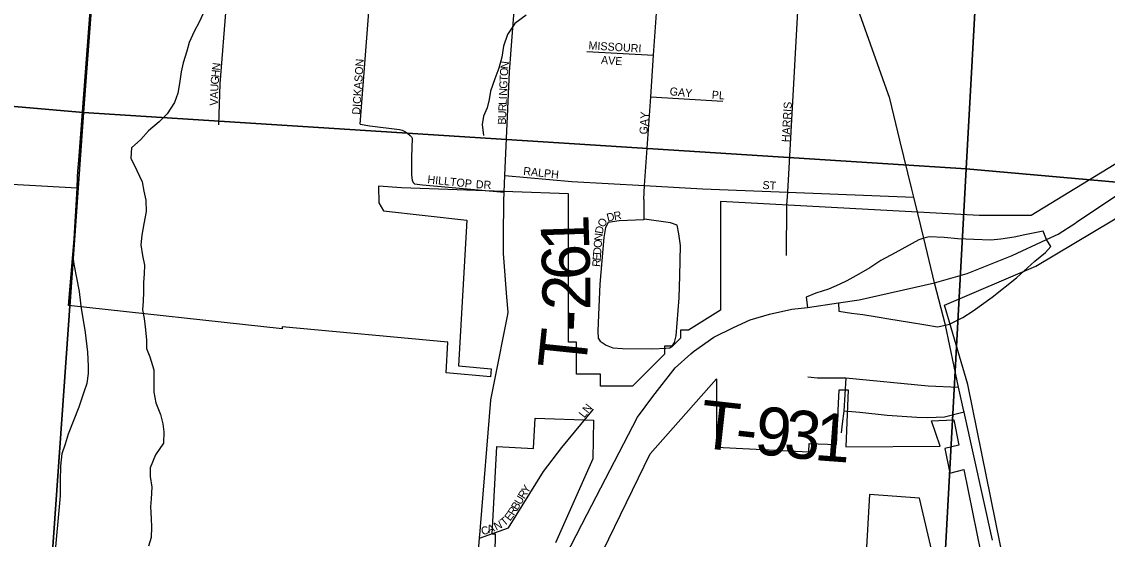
# Model space of a CAD drawing. Extents: x 1715311 to 2083412, y 146837 to 553079.
# Drawn here: x 1926526 to 1933310, y 376689 to 379920 of the extents above; entities that cross this region are included whole.
import ezdxf

# ---------------------------------------------------------------- set-up
doc = ezdxf.new("R2010")
doc.units = 0
for name, color, linetype in [('GM_X_City_Street', 7, 'Continuous'), ('GM_X_City_Street_Text', 7, 'Continuous'), ('GM_X_Corporation', 7, 'Continuous'), ('GM_X_Interchange_Ramps', 7, 'Continuous'), ('GM_X_Minor_River', 7, 'Continuous'), ('GM_X_Section', 7, 'Continuous'), ('GM_X_State_Route', 7, 'Continuous'), ('GM_X_Township_Road', 7, 'Continuous'), ('GM_X_Township_Road_Text', 7, 'Continuous')]:
    doc.layers.add(name, color=color, linetype=linetype)

msp = doc.modelspace()

# ---------------------------------------------------------------- linework, layer by layer
at = {"layer": 'GM_X_City_Street'}
for points in [[(1928640.1, 379280.5), (1928715.7, 380251.8), (1928746.5, 380607.7), (1928863.1, 381956.2)], [(1929540.4, 378855.4), (1929545.1, 378958.7), (1929574.5, 379607.4), (1929645.9, 380536), (1929697.2, 381201.5), (1929746.3, 381880), (1929747.5, 381897), (1929751.9, 381953.1)], [(1930412.6, 378809.2), (1930418.6, 378896.6), (1930456.9, 379450), (1930474.8, 379710), (1930493, 379973.2), (1930526.1, 380482.9), (1930549.7, 380846.3), (1930549.8, 380846.8)], [(1931308.1, 378774), (1931312.7, 378856.1), (1931401.8, 380439.4), (1931423.1, 380817.7)], [(1927757.9, 379276.5), (1927766.7, 379532.1), (1927805.2, 380027.6), (1927818.1, 380164.3)], [(1930057.6, 379734.6), (1930474.8, 379710)], [(1930456.9, 379450), (1930907.2, 379423.2)], [(1928640.1, 379280.5), (1928701.5, 379270.5), (1928885.8, 379245.8), (1928903.3, 379243), (1928920.3, 379235), (1928936.2, 379224.8), (1928953.2, 379209.5), (1928962.3, 379201), (1928966.3, 379192.3), (1928961.2, 379074), (1928962.2, 378962.3), (1928966.8, 378930.5), (1928972.5, 378916.4), (1928980.4, 378907.7), (1929030.3, 378901), (1929540.4, 378855.4)], [(1929545.1, 378958.7), (1929963.2, 378921.1), (1930418.6, 378896.6), (1930780.3, 378877.1), (1931312.7, 378856.1), (1932100.1, 378825)], [(1930412.6, 378809.2), (1930413.8, 378683.3), (1930258.9, 378677.2), (1930191.3, 378665.4), (1930173, 378635.5), (1930163.2, 378571.7), (1930138.7, 378282.1), (1930130.8, 378089.7), (1930126.4, 377987.7), (1930128.8, 377943.2), (1930141.1, 377926.3), (1930177.9, 377899.3), (1930219.6, 377884.6), (1930281, 377879.7), (1930469.9, 377877.2), (1930550.5, 377881.4), (1930551.3, 377881.5)], [(1930551.3, 377881.5), (1930575.6, 377882.8), (1930590.1, 377894.4), (1930604.9, 377916.5), (1930614.7, 377958.2), (1930634.3, 378196.2), (1930639.2, 378333.7), (1930641.7, 378522.6), (1930631.9, 378596.2), (1930622.2, 378649), (1930580.3, 378665), (1930417.8, 378687.3)], [(1931675.1, 377695.6), (1931663.3, 377488.5), (1931653.1, 377408.7), (1931646.3, 377352.7)], [(1929387.2, 376694.4), (1929568.4, 376759.5), (1929786.7, 377110.7), (1929901.6, 377260.8), (1930099.3, 377501.7)]]:
    msp.add_lwpolyline(points, dxfattribs=at)
at = {"layer": 'GM_X_Corporation'}
for points in [[(1935144.8, 380120.2), (1932834.3, 378709.2), (1932509.1, 378709.2), (1930893.6, 378796.4), (1930893.6, 378118.4), (1930693.6, 377993.4), (1930643.6, 377993.4), (1930643.6, 377943.4), (1930593.6, 377893.4), (1930543.6, 377893.4), (1930543.6, 377843.4), (1930343.6, 377643.4), (1930143.6, 377643.4), (1930143.6, 377718.4), (1929993.6, 377718.4), (1929993.6, 377918.4), (1929943.6, 377918.4), (1929943.6, 378845), (1928899.1, 378882), (1928756.2, 378893.8), (1928757.6, 378789.8), (1928786, 378738), (1929306.9, 378681.2), (1929255.5, 377770.6), (1929459.7, 377751.9), (1929455.1, 377702.1), (1929178.3, 377727.5), (1929189.1, 377919.2), (1928154.4, 378013.9), (1928153.6, 378002.9), (1926819.5, 378148.6), (1926854.9, 378564.4), (1926871.9, 378880.9), (1925230.6, 378971)], [(1932670.3, 376516.1), (1932439.1, 377654.7), (1932292, 378149.5), (1932862.8, 378393.6), (1934308.3, 379254.9)], [(1930157.3, 376615), (1930453, 377221.9), (1930868, 377689.4), (1930868, 377263.1), (1931443.9, 377235.1), (1931447.4, 377285.9), (1931618.3, 377280.1), (1931633.4, 377621), (1931691.1, 377621), (1931676.1, 377266.2), (1932265.1, 377269.7), (1932211.2, 377428.6), (1932350.5, 377433.7), (1932382.4, 377276.6), (1932294, 377254.7), (1932324.6, 377102.1), (1932413.5, 377123.7), (1932494.6, 376724.1), (1932540.1, 376500.4)], [(1929482.9, 376483), (1929486.3, 376720.4), (1929466.3, 376720.7), (1929495, 377266.8), (1929724.7, 377254.7), (1929734.6, 377444.5), (1930099.3, 377432.9), (1930094.3, 377191.6), (1929862.3, 376665.7)], [(1932266.9, 376385.7), (1932135.2, 376945), (1931823.4, 376968.1), (1931782.7, 376237.3)]]:
    msp.add_lwpolyline(points, dxfattribs=at)
at = {"layer": 'GM_X_Interchange_Ramps'}
for points in [[(1932930.6, 378559.7), (1932909.5, 378611.7), (1932794.6, 378588.2), (1932728.4, 378574.6), (1932644.3, 378562.3), (1932581.8, 378555.1), (1932474.7, 378560.8), (1932376.6, 378563.6), (1932289.7, 378573.4), (1932195.8, 378576.2), (1932163.5, 378568.4)], [(1932163.5, 378568.4), (1932132.2, 378558.4), (1931984.4, 378477.5), (1931895.2, 378427.9), (1931825.7, 378383.7), (1931756.6, 378343.6), (1931682, 378302.5), (1931634.4, 378279.2), (1931567.2, 378250.2), (1931487.8, 378225.9), (1931428.1, 378200.7), (1931435.6, 378135.8)], [(1932297.7, 378025.4), (1932323.1, 378030.9), (1932406.7, 378072), (1932470.5, 378114.6), (1932591, 378199.6), (1932742.6, 378321.6), (1932857.3, 378424.8), (1932923.2, 378479.4), (1932956.3, 378516.3), (1932930.6, 378559.7)], [(1931630.4, 378165.1), (1931631.6, 378112), (1931711.8, 378099.9), (1931781.8, 378091.5), (1931871.4, 378077.5), (1931945.2, 378064.4), (1932073.9, 378044.8), (1932175.6, 378027.1), (1932249.4, 378013.9), (1932297.7, 378025.4)]]:
    msp.add_lwpolyline(points, dxfattribs=at)
at = {"layer": 'GM_X_Minor_River'}
for points in [[(1927659.4, 379970.6), (1927635.1, 379916.7), (1927604.7, 379858.8), (1927572.3, 379788.9), (1927557.9, 379735), (1927535.5, 379663), (1927523.1, 379607.1), (1927512.6, 379533), (1927502.2, 379473), (1927479.8, 379415.1), (1927435.4, 379345.3), (1927385.1, 379295.6), (1927318.8, 379238), (1927270.5, 379184.3), (1927212.2, 379132.6), (1927207.7, 379068.5), (1927245.2, 378990.2), (1927278.6, 378919.9), (1927290.2, 378861.7), (1927301.8, 378805.6), (1927303.4, 378735.5), (1927288.8, 378657.5)], [(1929677.3, 379961.1), (1929607, 379909.5), (1929560.6, 379839.8), (1929536.1, 379767.8), (1929525.6, 379697.8), (1929507.2, 379629.9), (1929482.8, 379562), (1929456.3, 379486), (1929447.9, 379434), (1929433.6, 379382.1), (1929411.3, 379330.2), (1929402.9, 379278.2), (1929412.4, 379210)], [(1927288.8, 378657.5), (1927276.4, 378587.5), (1927270, 378527.5), (1927281.5, 378459.3), (1927293.1, 378399.2), (1927290.7, 378345.1), (1927286.3, 378291.1), (1927287.9, 378231), (1927285.6, 378175), (1927281.2, 378120.9), (1927290.8, 378066.8), (1927300.3, 377996.6), (1927305.9, 377930.5), (1927305.5, 377878.5), (1927327.2, 377828.3), (1927352.6, 377746), (1927351.6, 377607.8), (1927365.1, 377539.7), (1927392.6, 377467.4), (1927408.2, 377409.2), (1927413.9, 377359.1), (1927411.4, 377289), (1927362.9, 377215.3), (1927328.4, 377135.4), (1927328.1, 377081.4), (1927339.6, 377013.2), (1927335.1, 376941.1), (1927330.8, 376891.1), (1927334.3, 376819), (1927337.9, 376764.9), (1927335.4, 376698.8), (1927319.1, 376644.9)]]:
    msp.add_lwpolyline(points, dxfattribs=at)
at = {"layer": 'GM_X_Section'}
for points in [[(1921387.4, 385205.6), (1927315.1, 384705.4), (1926912.1, 379353.7), (1920992.4, 379865.9)], [(1927315.1, 384705.4), (1932723, 384338.3), (1932428, 379000.4), (1926912.1, 379353.7)], [(1938087, 383865.5), (1937617.3, 378541.2), (1932428, 379000.4), (1932723, 384338.3)], [(1920992.4, 379865.9), (1926912.1, 379353.7), (1926539.2, 374077.9), (1926287.1, 374098.4), (1920577.5, 374582.2)], [(1926912.1, 379353.7), (1932428, 379000.4), (1932139, 373684.4), (1931589, 373719.5), (1926539.2, 374077.9)], [(1932428, 379000.4), (1937617.3, 378541.2), (1937153.6, 373248.9), (1936715.6, 373285.2), (1932139, 373684.4)]]:
    msp.add_lwpolyline(points, close=True, dxfattribs=at)
at = {"layer": 'GM_X_State_Route'}
for points in [[(1932013.5, 379180), (1931949.8, 379441), (1931598.8, 380430.3), (1931588.1, 380454), (1931423.1, 380817.7), (1930987.7, 381777.7), (1930972.9, 381810.3)], [(1933113, 378664.7), (1933116.8, 378667.2), (1933675.3, 379039.7), (1934350.2, 379487.3), (1935310.4, 380121.2), (1935352.5, 380148.9), (1935644.9, 380342.2), (1936372.2, 380823)], [(1926877.1, 378987.3), (1926882.4, 379055.5), (1926966.6, 380155.1)], [(1932088.1, 378874.1), (1932013.5, 379180)], [(1926871.9, 378880.9), (1926874.5, 378952.2), (1926877.1, 378987.3)], [(1926855.6, 378571.5), (1926871.9, 378880.9)], [(1932125.8, 378721.3), (1932100.1, 378825), (1932088.1, 378874.1)], [(1932229.2, 378289.8), (1932163.5, 378568.4), (1932125.8, 378721.3)], [(1932229.2, 378289.8), (1932433.5, 378348.5), (1932715, 378459.4), (1932930.6, 378559.7), (1933002.9, 378593.3), (1933113, 378664.7)], [(1926896, 378162.7), (1926888.2, 378234.5), (1926853.1, 378405.6), (1926849.1, 378436.2), (1926850.6, 378476.3), (1926855.6, 378571.5)], [(1930708, 377846.9), (1930723, 377860.1), (1930850.2, 377950.5), (1930974.1, 378010.8), (1931077.9, 378057.7), (1931198.4, 378094.5), (1931339, 378124.6), (1931435.6, 378135.8), (1931630.4, 378165.1), (1931758.6, 378184.3), (1932229.2, 378289.8)], [(1932413.4, 377487.8), (1932380.8, 377639.1), (1932297.7, 378025.4), (1932229.2, 378289.8)], [(1926618.9, 375320.8), (1926769.1, 376959.9), (1926769.1, 377053.9), (1926770.9, 377144), (1926779.9, 377223.6), (1926799.2, 377284), (1926818.4, 377346.9), (1926884.2, 377514.3), (1926916.6, 377608.3), (1926936.1, 377663.4), (1926944.3, 377722.9), (1926944.3, 377769.2), (1926938.7, 377856.9), (1926924.1, 377979.5), (1926898.1, 378143.5), (1926896, 378162.7)], [(1929386.7, 375955), (1929462.3, 376014.9), (1929624.3, 376160.5), (1929768.2, 376338.3), (1929887.8, 376513.4), (1930058.5, 376845.6), (1930374.8, 377451.7), (1930469.8, 377580.7), (1930609.2, 377759.7), (1930708, 377846.9)], [(1932592.3, 376682.6), (1932414.5, 377482.9), (1932413.4, 377487.8)]]:
    msp.add_lwpolyline(points, dxfattribs=at)
at = {"layer": 'GM_X_Township_Road'}
for points in [[(1929393, 376765.8), (1929457.3, 377555.9), (1929457.4, 377559.7), (1929477.9, 377663), (1929562.7, 378091.7), (1929565.8, 378107.2), (1929558.3, 378200.3), (1929536.7, 378472.6), (1929535.7, 378486.2), (1929536.9, 378581.8), (1929539.7, 378800.3), (1929540.4, 378855.4)], [(1931304.1, 378459.9), (1931308.1, 378774)], [(1931437.6, 377702.3), (1931498.7, 377695.6), (1931675.1, 377695.6), (1932189.2, 377646.3), (1932380.8, 377639.1)], [(1932414.5, 377482.9), (1932292.3, 377450.7), (1932188.8, 377446.4), (1932119.2, 377449), (1931934.7, 377461.3), (1931763.4, 377480), (1931663.3, 377488.5)], [(1929279.3, 376252.9), (1929354.8, 376359.2), (1929361.2, 376374.5), (1929368.6, 376466.8), (1929387.2, 376694.4), (1929390.8, 376739.1), (1929393, 376765.8)]]:
    msp.add_lwpolyline(points, dxfattribs=at)

# ---------------------------------------------------------------- texts
at = {"layer": 'GM_X_City_Street_Text'}
for s, rotation, p in [('MISSOURI', 356.53377, (1930066.8, 379747.2)), ('DICKASON', 86.02657, (1928640.1, 379338.1)), ('N', 82.61475, (1929566.3, 379622.2)), ('AVE', 356.05688, (1930144.6, 379657)), ('H', 84.13283, (1927759.6, 379569.7)), ('N', 84.08936, (1927764.1, 379613.5)), ('O', 85.66833, (1929563, 379579.1)), ('G', 85.05486, (1927755.8, 379526.1)), ('G', 87.69593, (1929559.9, 379500.4)), ('T', 87.67661, (1929561.6, 379544.4)), ('A', 88.11996, (1927752.7, 379438.9)), ('U', 87.70414, (1927754.1, 379482.8)), ('N', 87.6823, (1929558.1, 379456.4)), ('GAY', 354.28508, (1930573.2, 379461.2)), ('PL', 356.42537, (1930836.8, 379439.2)), ('V', 88.11996, (1927751.2, 379394.9)), ('R', 87.68885, (1929554.2, 379359.7)), ('L', 87.69265, (1929555.8, 379399.3)), ('I', 87.68318, (1929557.2, 379434.4)), ('HARRIS', 86.63554, (1931324, 379166.4)), ('U', 87.6823, (1929552.4, 379315.7)), ('GAY', 86.18785, (1930435.3, 379214.8)), ('B', 87.69191, (1929550.8, 379276.2)), ('RALPH', 353.79543, (1929658.1, 378964)), ('HILLTOP', 354.0936, (1929059.6, 378911.2)), ('DR', 356.98902, (1929362.7, 378880.4)), ('ST', 356.42537, (1931153.6, 378876)), ('D', 13.95142, (1930187.9, 378670.7)), ('R', 9.07109, (1930229.4, 378681.1)), ('O', 58.6989, (1930162.5, 378631.2)), ('N', 84.2198, (1930152.4, 378549.6)), ('D', 80.18193, (1930156.7, 378592.5)), ('O', 85.78151, (1930149.2, 378506.1)), ('E', 85.78782, (1930143.3, 378427.1)), ('D', 85.77732, (1930145.9, 378462.2)), ('R', 85.79499, (1930140.4, 378387.7)), ('LN', 51.33663, (1930041.3, 377442.5)), ('Y', 58.60941, (1929687.2, 376970.8)), ('U', 58.60941, (1929643.7, 376899.4)), ('R', 58.60941, (1929666.6, 376936.9)), ('R', 58.60941, (1929602.4, 376831.8)), ('B', 58.60941, (1929623, 376865.6)), ('T', 38.98484, (1929541.1, 376767.9)), ('E', 52.06788, (1929577.2, 376798.9)), ('C', 19.36027, (1929406.4, 376711.9)), ('A', 19.36027, (1929443.8, 376725)), ('N', 25.90179, (1929491, 376742))]:
    msp.add_text(s, height=50, rotation=rotation, dxfattribs=at).set_placement(p)
at = {"layer": 'GM_X_Township_Road_Text'}
for s, rotation, p in [('1', 91.83099, (1930073.8, 378495.3)), ('6', 91.83382, (1930079.7, 378312)), ('2', 90.0162, (1930079.9, 378118.3)), ('-', 87.22096, (1930073.6, 377980.4)), ('T', 84.02747, (1930048.9, 377739.5)), ('T', 353.68683, (1930753.2, 377261.6)), ('9', 353.68684, (1931097.2, 377223.6)), ('3', 354.07442, (1931281.6, 377203.2)), ('1', 355.73583, (1931473.4, 377183.4)), ('-', 353.68682, (1930975.8, 377237))]:
    msp.add_text(s, height=300, rotation=rotation, dxfattribs=at).set_placement(p)

doc.saveas('drawing.dxf')
